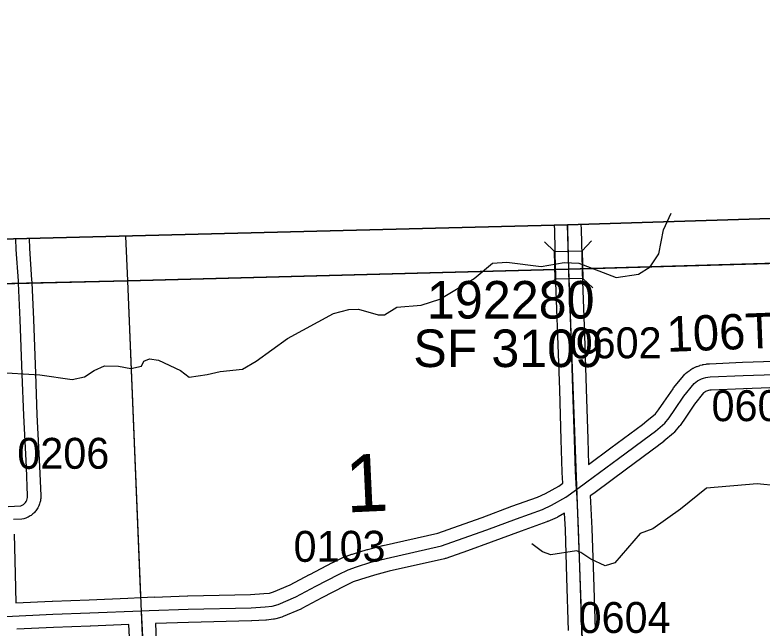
# Model space of a CAD drawing. Extents: x 128.7 to 185.5, y -21.4 to 12.6.
# Drawn here: x 138.522 to 140.213, y 3.675 to 5.063 of the extents above; entities that cross this region are included whole.
import ezdxf

# ---------------------------------------------------------------- set-up
doc = ezdxf.new("R2010")
doc.units = 0
for name, color, linetype in [('tdCoClipBndry', 7, 'Continuous'), ('tdCoCoBndry', 7, 'Continuous'), ('tdCoCoBndryPart', 7, 'Continuous'), ('tdCoHydroRiver', 7, 'Continuous'), ('tdCoSecRdNmbr', 7, 'Continuous'), ('tdCoSecRdTxt', 7, 'Continuous'), ('tdCoSecRteBand', 7, 'Continuous'), ('tdCoSecRteCL', 7, 'Continuous'), ('tdCoSectLine', 7, 'Continuous'), ('tdCoSectLinePart', 7, 'Continuous'), ('tdCoSectNmbr', 7, 'Continuous'), ('tdCoStrucSec', 7, 'Continuous'), ('tdCoStrucSecCoName', 7, 'Continuous'), ('tdCoStrucSecFHWANum', 7, 'Continuous'), ('tdCoSurfGravel', 7, 'Continuous'), ('tdCoTwpBndryShd', 7, 'Continuous')]:
    doc.layers.add(name, color=color, linetype=linetype)

msp = doc.modelspace()

# ---------------------------------------------------------------- linework, layer by layer
at = {"layer": 'tdCoClipBndry'}
msp.add_lwpolyline([(134.0612, -7.7025), (133.8962, -2.6807), (133.6887, 4.3446), (133.6938, 4.3792), (133.7053, 4.4028), (133.7226, 4.4226), (133.7445, 4.4372), (133.7868, 4.4475), (134.771, 4.4649), (135.7559, 4.4935), (136.7866, 4.5129), (139.7725, 4.5879), (146.7594, 4.806), (147.7608, 4.8492), (149.7557, 4.9088), (150.75, 4.946), (153.7332, 5.0633)], dxfattribs=at)
at = {"layer": 'tdCoCoBndry'}
for p, q in [((139.7757, 4.488), (140.769, 4.5163)), ((140.769, 4.5163), (139.7757, 4.488)), ((138.7773, 4.4617), (139.7757, 4.488)), ((139.7757, 4.488), (138.7773, 4.4617)), ((137.7862, 4.438), (138.7773, 4.4617)), ((138.7773, 4.4617), (137.7862, 4.438))]:
    msp.add_line(p, q, dxfattribs=at)
for points in [[(153.7332, 5.0633), (150.75, 4.946), (149.7557, 4.9088), (147.7608, 4.8492), (146.7594, 4.806), (139.7725, 4.5879), (136.7866, 4.5129)], [(136.7888, 4.4129), (137.7724, 4.4375), (137.7858, 4.438), (138.7769, 4.4617), (139.7753, 4.488), (140.7687, 4.5163), (141.7663, 4.5476), (142.7677, 4.58), (143.7742, 4.6139), (144.7719, 4.6433), (145.7753, 4.6779), (146.7631, 4.7061), (147.7638, 4.7493), (148.7588, 4.7767), (149.759, 4.8089), (150.7538, 4.8461), (150.7626, 4.8466), (151.7683, 4.8866), (152.7453, 4.9271), (153.73, 4.9634)], [(136.7891, 4.4129), (137.7728, 4.4375), (137.7862, 4.438), (138.7773, 4.4617), (139.7757, 4.488), (140.769, 4.5163), (141.7667, 4.5476), (142.7681, 4.58), (143.7746, 4.6139), (144.7722, 4.6433), (145.7757, 4.6779), (146.7635, 4.7061), (147.7642, 4.7493), (148.7592, 4.7767), (149.7594, 4.8089), (150.7542, 4.8461), (150.7629, 4.8466), (151.7687, 4.8866), (152.7457, 4.9271), (153.7304, 4.9634)], [(136.7891, 4.4129), (137.7728, 4.4375), (137.7862, 4.438), (138.7773, 4.4617), (139.7757, 4.488), (140.769, 4.5163), (141.7667, 4.5476), (142.7681, 4.58), (143.7746, 4.6139), (144.7722, 4.6433), (145.7757, 4.6779), (146.7635, 4.7061), (147.7642, 4.7493), (148.7592, 4.7767), (149.7594, 4.8089), (150.7542, 4.8461), (150.7629, 4.8466), (151.7687, 4.8866), (152.7457, 4.9271), (153.7304, 4.9634)]]:
    msp.add_lwpolyline(points, dxfattribs=at)
at = {"layer": 'tdCoCoBndryPart'}
for points in [[(139.8053, 4.4889), (140.5462, 4.51)], [(138.559, 4.4565), (138.7769, 4.4617), (139.7454, 4.4872)]]:
    msp.add_lwpolyline(points, dxfattribs=at)
at = {"layer": 'tdCoHydroRiver'}
for points in [[(138.4769, 4.2547), (138.5781, 4.2484), (138.651, 4.238), (138.6793, 4.2437), (138.7009, 4.2585), (138.7243, 4.2687), (138.7559, 4.2681), (138.7845, 4.2627), (138.808, 4.2682), (138.8139, 4.2794), (138.8264, 4.2845), (138.847, 4.282), (138.8967, 4.2583), (138.9161, 4.2431), (138.957, 4.2491), (138.9867, 4.2564), (139.0371, 4.2611), (139.0681, 4.2794), (139.1391, 4.3306), (139.2431, 4.3875), (139.2776, 4.3964), (139.2997, 4.3971), (139.3443, 4.3843), (139.3584, 4.3847), (139.3863, 4.4014), (139.4414, 4.4063), (139.4836, 4.4202), (139.5611, 4.4668), (139.6027, 4.5013), (139.6357, 4.5039), (139.7134, 4.4937), (139.7652, 4.5032), (139.7984, 4.501), (139.8831, 4.4689), (139.9334, 4.4768), (139.9597, 4.4934), (139.9793, 4.5224), (139.9903, 4.5765), (140.0073, 4.6148)], [(140.2482, 3.9972), (140.2023, 4.0021), (140.0873, 3.9922), (140.0288, 3.9446), (139.9655, 3.9001), (139.9374, 3.8897), (139.8795, 3.8232), (139.8576, 3.8162), (139.8255, 3.831), (139.803, 3.8461), (139.7934, 3.8505), (139.7353, 3.8408), (139.7161, 3.8481), (139.6918, 3.8663)]]:
    msp.add_lwpolyline(points, dxfattribs=at)
at = {"layer": 'tdCoSecRteBand'}
for points in [[(138.524, 3.7327), (138.6063, 3.7366), (138.6065, 3.7366), (138.6067, 3.7366), (138.6901, 3.7395), (138.7771, 3.7432), (138.8069, 3.7444), (138.8368, 3.7459), (138.8368, 3.7457), (138.837, 3.7457), (138.837, 3.7456), (138.9127, 3.7482), (138.9129, 3.7482), (138.9131, 3.7482), (139.055, 3.7514), (139.0853, 3.7533), (139.098, 3.7546), (139.1074, 3.7574), (139.1445, 3.7729), (139.1886, 3.7966), (139.1888, 3.7968), (139.1891, 3.7969), (139.2408, 3.8235), (139.2411, 3.8236), (139.2413, 3.8237), (139.2627, 3.8343), (139.2643, 3.8351), (139.266, 3.8357), (139.2847, 3.8424), (139.2853, 3.8426), (139.286, 3.8428), (139.319, 3.8529), (139.3196, 3.8531), (139.3203, 3.8533), (139.3546, 3.8621), (139.355, 3.8623), (139.3555, 3.8624), (139.4791, 3.8903), (139.5262, 3.9067), (139.5794, 3.9259), (139.6465, 3.951), (139.6467, 3.951), (139.6468, 3.9511), (139.7045, 3.9719), (139.7232, 3.9803), (139.7528, 3.9968), (139.7621, 4.0035), (139.7605, 4.0278), (139.7605, 4.0284), (139.7604, 4.029), (139.7585, 4.1014), (139.755, 4.215), (139.7508, 4.3365), (139.7464, 4.4576), (139.7464, 4.4578), (139.7464, 4.458), (139.7459, 4.4811), (139.7457, 4.4873), (139.7437, 4.5761), (139.7432, 4.5872)], [(139.8032, 4.5889), (139.8036, 4.5782), (139.8037, 4.578), (139.8037, 4.5777), (139.8057, 4.4887), (139.8058, 4.4824), (139.8064, 4.4595), (139.8108, 4.3387), (139.8108, 4.3386), (139.8108, 4.3386), (139.815, 4.217), (139.815, 4.217), (139.815, 4.2169), (139.8185, 4.1032), (139.8185, 4.1032), (139.8185, 4.1031), (139.82, 4.0458)], [(138.5537, 4.5573), (138.5549, 4.5343), (138.5596, 4.4636), (138.5596, 4.4633), (138.5596, 4.463), (138.5598, 4.4589), (138.5599, 4.4572), (138.5638, 4.3745), (138.5638, 4.3743), (138.5638, 4.3742), (138.5685, 4.2514), (138.5685, 4.2513), (138.5685, 4.2513), (138.5717, 4.1581), (138.5776, 4.0412), (138.5776, 4.041), (138.5776, 4.0408), (138.5801, 3.9754), (138.5801, 3.9749), (138.5801, 3.9743), (138.5801, 3.9712), (138.5801, 3.9689), (138.5798, 3.9667), (138.5793, 3.9636), (138.579, 3.9614), (138.5784, 3.9593), (138.5774, 3.9562), (138.5768, 3.9541), (138.5759, 3.9521), (138.5745, 3.9492), (138.5736, 3.9472), (138.5723, 3.9454), (138.5706, 3.9427), (138.5693, 3.9409), (138.5678, 3.9392), (138.5657, 3.9369), (138.5642, 3.9352), (138.5625, 3.9338), (138.56, 3.9318), (138.5583, 3.9304), (138.5564, 3.9292), (138.5537, 3.9276), (138.5518, 3.9265), (138.5497, 3.9256), (138.5468, 3.9244), (138.5421, 3.9225), (138.5371, 3.9222), (138.5185, 3.921)], [(139.82, 4.0458), (139.8705, 4.0831), (139.9423, 4.1363), (139.9526, 4.1445), (139.9715, 4.1606), (139.9789, 4.1694), (139.9911, 4.187), (140.0115, 4.2169), (140.0122, 4.2179), (140.0129, 4.2188), (140.0358, 4.2474), (140.0377, 4.2497), (140.04, 4.2516), (140.0438, 4.2549), (140.0448, 4.2557), (140.0459, 4.2565), (140.05, 4.2594), (140.0511, 4.2601), (140.0522, 4.2608), (140.0566, 4.2633), (140.0578, 4.2639), (140.0589, 4.2645), (140.0635, 4.2666), (140.0647, 4.2672), (140.0659, 4.2676), (140.0707, 4.2693), (140.0719, 4.2698), (140.0732, 4.2701), (140.0781, 4.2714), (140.0793, 4.2717), (140.0806, 4.272), (140.0856, 4.2728), (140.0869, 4.2731), (140.0882, 4.2732), (140.0932, 4.2736), (140.0938, 4.2736), (140.0944, 4.2737), (140.1687, 4.2769), (140.1688, 4.2769), (140.1689, 4.2769), (140.288, 4.2811)], [(140.2901, 4.2211), (140.1711, 4.2169), (140.0976, 4.2137), (140.0945, 4.2135), (140.0922, 4.2131), (140.0899, 4.2125), (140.0876, 4.2116), (140.0854, 4.2106), (140.0833, 4.2094), (140.0814, 4.2081), (140.0808, 4.2076), (140.0604, 4.1822), (140.0406, 4.1531), (140.0405, 4.1529), (140.0404, 4.1528), (140.0274, 4.1341), (140.0266, 4.133), (140.0258, 4.132), (140.0159, 4.1202), (140.0143, 4.1182), (140.0123, 4.1165), (139.9911, 4.0985), (139.9908, 4.0982), (139.9904, 4.0979), (139.9793, 4.0891), (139.9789, 4.0887), (139.9785, 4.0884), (139.9062, 4.0349), (139.9062, 4.0349), (139.9062, 4.0349), (139.8351, 3.9823), (139.8351, 3.9823), (139.8343, 3.9818), (139.8343, 3.9818), (139.8342, 3.9817), (139.8242, 3.9744), (139.8251, 3.9611), (139.8249, 3.961), (139.8278, 3.901), (139.8278, 3.9008), (139.8278, 3.9006), (139.8315, 3.7914), (139.8315, 3.7913), (139.8315, 3.7912), (139.835, 3.6718)], [(139.775, 3.6699), (139.7715, 3.7894), (139.7679, 3.8984), (139.7661, 3.9355), (139.7513, 3.9272), (139.7501, 3.9266), (139.7489, 3.926), (139.728, 3.9167), (139.727, 3.9162), (139.7259, 3.9159), (139.6674, 3.8947), (139.6002, 3.8696), (139.6, 3.8695), (139.5998, 3.8695), (139.5463, 3.8502), (139.5462, 3.8502), (139.5461, 3.8501), (139.4972, 3.8331), (139.4956, 3.8326), (139.494, 3.8322), (139.3692, 3.8039), (139.336, 3.7953), (139.3042, 3.7856), (139.2877, 3.7798), (139.2681, 3.7701), (139.2167, 3.7437), (139.1716, 3.7194), (139.1703, 3.7187), (139.169, 3.7181), (139.1291, 3.7014), (139.1275, 3.7007), (139.1258, 3.7002), (139.1123, 3.6963), (139.1097, 3.6955), (139.1071, 3.6953), (139.0911, 3.6935), (139.0904, 3.6935), (139.0897, 3.6934), (139.0582, 3.6914), (139.0576, 3.6914), (139.057, 3.6914), (138.9146, 3.6882), (138.8398, 3.6857), (138.8426, 3.6278)], [(138.5197, 3.8877), (138.5224, 3.7984), (138.5224, 3.7983), (138.5224, 3.7982), (138.524, 3.7327)], [(138.7827, 3.6252), (138.7798, 3.6832), (138.6926, 3.6796), (138.6925, 3.6796), (138.6924, 3.6796), (138.6089, 3.6766), (138.5262, 3.6728)]]:
    msp.add_lwpolyline(points, dxfattribs=at)
at = {"layer": 'tdCoSecRteCL'}
for points in [[(139.7932, 3.989), (139.7904, 4.0298), (139.7885, 4.1023), (139.785, 4.216), (139.7808, 4.3376), (139.7764, 4.4587), (139.7759, 4.4817), (139.7757, 4.488), (139.7737, 4.577), (139.7732, 4.588)], [(138.5065, 3.9504), (138.5353, 3.9521), (138.5383, 3.9533), (138.541, 3.955), (138.5435, 3.957), (138.5456, 3.9594), (138.5474, 3.962), (138.5487, 3.9649), (138.5496, 3.9679), (138.5501, 3.9711), (138.5501, 3.9743), (138.5476, 4.0396), (138.5417, 4.1568), (138.5385, 4.2502), (138.5338, 4.3731), (138.5299, 4.4558), (138.5298, 4.4575), (138.5296, 4.4616), (138.5249, 4.5326), (138.5237, 4.5565)], [(139.7932, 3.989), (139.8166, 4.006), (139.8883, 4.059), (139.9606, 4.1125), (139.9717, 4.1214), (139.9929, 4.1394), (140.0028, 4.1512), (140.0158, 4.17), (140.0363, 4.2), (140.0592, 4.2286), (140.0631, 4.2319), (140.0672, 4.2348), (140.0716, 4.2373), (140.0762, 4.2394), (140.0809, 4.2411), (140.0858, 4.2424), (140.0907, 4.2433), (140.0957, 4.2437), (140.17, 4.2469), (140.2891, 4.2511), (140.4627, 4.2568), (140.5254, 4.2586)], [(138.8083, 3.7145), (138.826, 3.7152), (138.9138, 3.7182), (139.0563, 3.7214), (139.0879, 3.7234), (139.1039, 3.7251), (139.1174, 3.729), (139.1574, 3.7458), (139.2028, 3.7702), (139.2546, 3.7968), (139.276, 3.8074), (139.2948, 3.8141), (139.3278, 3.8242), (139.3621, 3.8331), (139.4874, 3.8615), (139.5362, 3.8785), (139.5897, 3.8977), (139.657, 3.9229), (139.7157, 3.9441), (139.7367, 3.9534), (139.769, 3.9714), (139.7932, 3.989)], [(139.8474, 2.4824), (139.8462, 2.5184), (139.8444, 2.5763), (139.84, 2.6865), (139.8363, 2.7795), (139.8336, 2.8777), (139.8324, 2.9225), (139.8279, 3.0296), (139.823, 3.1783), (139.8188, 3.2826), (139.8149, 3.4113), (139.8099, 3.5425), (139.805, 3.6707), (139.8015, 3.7903), (139.7978, 3.8996), (139.7944, 3.9709), (139.7932, 3.989)], [(138.4951, 3.7014), (138.5012, 3.7017), (138.6077, 3.7066), (138.6913, 3.7095), (138.8083, 3.7145)], [(138.8516, 2.4529), (138.8504, 2.4924), (138.845, 2.6517), (138.8408, 2.7876), (138.8369, 2.9318), (138.8317, 3.0418), (138.8299, 3.0899), (138.8272, 3.2352), (138.8248, 3.2975), (138.8248, 3.3158), (138.8258, 3.3279), (138.829, 3.3488), (138.8309, 3.3567), (138.8327, 3.3745), (138.8329, 3.3876), (138.8304, 3.408), (138.8235, 3.4443), (138.8196, 3.465), (138.8174, 3.4815), (138.8149, 3.52), (138.8127, 3.6263), (138.8083, 3.7145)]]:
    msp.add_lwpolyline(points, dxfattribs=at)
at = {"layer": 'tdCoSectLine'}
for points in [[(139.7718, 4.5879), (139.7753, 4.488)], [(138.7723, 4.5628), (138.7769, 4.4617)], [(139.7753, 4.488), (140.7687, 4.5163)], [(138.7769, 4.4617), (139.7753, 4.488)], [(139.7753, 4.488), (139.8117, 3.486)], [(137.7858, 4.438), (138.7769, 4.4617)], [(138.7769, 4.4617), (138.8181, 3.4569)]]:
    msp.add_lwpolyline(points, dxfattribs=at)
at = {"layer": 'tdCoSectLinePart'}
for points in [[(138.7723, 4.5628), (138.7769, 4.4617)], [(139.8053, 4.4889), (140.5462, 4.51)], [(138.7769, 4.4617), (139.7454, 4.4872)], [(138.559, 4.4565), (138.7769, 4.4617)], [(138.7769, 4.4617), (138.8063, 3.7444)]]:
    msp.add_lwpolyline(points, dxfattribs=at)
at = {"layer": 'tdCoStrucSec'}
for p, q in [((139.7431, 4.5281), (139.7205, 4.5497)), ((139.8057, 4.5295), (139.8273, 4.5521)), ((139.7445, 4.4655), (139.7229, 4.4429)), ((139.8071, 4.4669), (139.8298, 4.4453))]:
    msp.add_line(p, q, dxfattribs=at)
msp.add_lwpolyline([(139.7445, 4.4655), (139.7431, 4.5281), (139.8057, 4.5295), (139.8071, 4.4669)], close=True, dxfattribs=at)
at = {"layer": 'tdCoSurfGravel'}
for points in [[(139.7757, 4.488), (139.7737, 4.577), (139.7732, 4.588)], [(138.5299, 4.4558), (138.5298, 4.4575), (138.5296, 4.4616), (138.5249, 4.5326), (138.5237, 4.5565)], [(139.8474, 2.4824), (139.8462, 2.5184), (139.8444, 2.5763), (139.84, 2.6865), (139.8363, 2.7795), (139.8336, 2.8777), (139.8324, 2.9225), (139.8279, 3.0296), (139.823, 3.1783), (139.8188, 3.2826), (139.8149, 3.4113), (139.8099, 3.5425), (139.805, 3.6707), (139.8015, 3.7903), (139.7978, 3.8996), (139.7944, 3.9709), (139.7932, 3.989), (139.7904, 4.0298), (139.7885, 4.1023), (139.785, 4.216), (139.7808, 4.3376), (139.7764, 4.4587), (139.7759, 4.4817), (139.7757, 4.488)], [(138.5065, 3.9504), (138.5353, 3.9521), (138.5383, 3.9533), (138.541, 3.955), (138.5435, 3.957), (138.5456, 3.9594), (138.5474, 3.962), (138.5487, 3.9649), (138.5496, 3.9679), (138.5501, 3.9711), (138.5501, 3.9743), (138.5476, 4.0396), (138.5417, 4.1568), (138.5385, 4.2502), (138.5338, 4.3731), (138.5299, 4.4558)], [(139.7932, 3.989), (139.8166, 4.006), (139.8883, 4.059), (139.9606, 4.1125), (139.9717, 4.1214), (139.9929, 4.1394), (140.0028, 4.1512), (140.0158, 4.17), (140.0363, 4.2), (140.0592, 4.2286), (140.0631, 4.2319), (140.0672, 4.2348), (140.0716, 4.2373), (140.0762, 4.2394), (140.0809, 4.2411), (140.0858, 4.2424), (140.0907, 4.2433), (140.0957, 4.2437), (140.17, 4.2469), (140.2891, 4.2511), (140.4627, 4.2568), (140.5254, 4.2586)], [(138.5012, 3.7017), (138.6077, 3.7066), (138.6913, 3.7095), (138.8083, 3.7145), (138.826, 3.7152), (138.9138, 3.7182), (139.0563, 3.7214), (139.0879, 3.7234), (139.1039, 3.7251), (139.1174, 3.729), (139.1574, 3.7458), (139.2028, 3.7702), (139.2546, 3.7968), (139.276, 3.8074), (139.2948, 3.8141), (139.3278, 3.8242), (139.3621, 3.8331), (139.4874, 3.8615), (139.5362, 3.8785), (139.5897, 3.8977), (139.657, 3.9229), (139.7157, 3.9441), (139.7367, 3.9534), (139.769, 3.9714), (139.7932, 3.989)], [(138.8127, 3.6263), (138.8083, 3.7145)]]:
    msp.add_lwpolyline(points, dxfattribs=at)
at = {"layer": 'tdCoTwpBndryShd'}
for points in [[(153.73, 4.9634), (152.7453, 4.9271), (151.7683, 4.8866), (150.7626, 4.8466), (150.7538, 4.8461), (149.759, 4.8089), (148.7588, 4.7767), (147.7638, 4.7493), (146.7631, 4.7061), (145.7753, 4.6779), (144.7719, 4.6433), (143.7742, 4.6139), (142.7677, 4.58), (141.7663, 4.5476), (140.7687, 4.5163), (139.7753, 4.488), (138.7769, 4.4617), (137.7858, 4.438), (137.7724, 4.4375), (136.7888, 4.4129)], [(139.7753, 4.488), (139.8117, 3.486), (139.847, 2.4824), (139.8814, 1.4767), (139.916, 0.4726), (139.9523, -0.532), (139.9867, -1.5369), (140.02, -2.5417), (140.0555, -3.5439), (140.0879, -4.5437), (140.1169, -5.5472), (140.1441, -6.552), (140.1762, -7.5484), (140.2009, -8.5459), (140.2273, -9.5432), (140.2527, -10.5463), (140.2854, -11.5456), (140.3203, -12.5525), (140.3446, -13.5481), (140.3501, -13.7735)]]:
    msp.add_lwpolyline(points, dxfattribs=at)

# ---------------------------------------------------------------- texts
at = {"layer": 'tdCoSecRdNmbr'}
for s, rotation, p in [('0602', 0.1069, (139.7775, 4.2858)), ('0603', 0.1072, (140.0988, 4.1436)), ('0206', 0.106, (138.5272, 4.0357)), ('0103', 0.1065, (139.1526, 3.8252)), ('0604', 0.1069, (139.7978, 3.6641))]:
    msp.add_text(s, height=0.07, rotation=rotation, dxfattribs=at).set_placement(p)
at = {"layer": 'tdCoSecRdTxt'}
msp.add_text('106TH ST', height=0.08, rotation=2.1884, dxfattribs=at).set_placement((139.9983, 4.3004))
at = {"layer": 'tdCoSectNmbr'}
msp.add_text('1', height=0.13, rotation=2.6588, dxfattribs=at).set_placement((139.2725, 3.9368))
at = {"layer": 'tdCoStrucSecCoName'}
msp.add_text('SF 3109', height=0.085, dxfattribs=at).set_placement((139.4235, 4.2662))
at = {"layer": 'tdCoStrucSecFHWANum'}
msp.add_text('192280', height=0.085, dxfattribs=at).set_placement((139.4546, 4.376))

doc.saveas('drawing.dxf')
